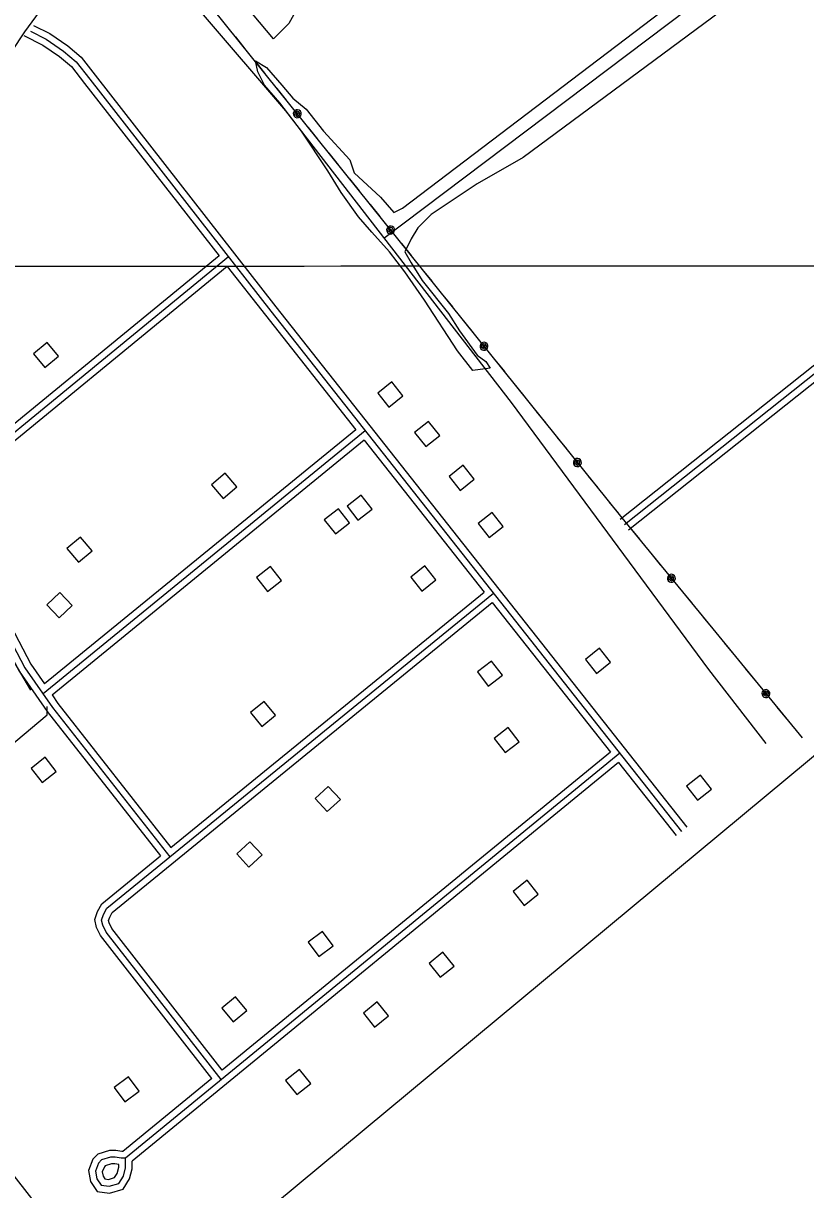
# Model space of a CAD drawing. Extents: x 3297772 to 3335630, y 634068 to 659439.
# Drawn here: x 3303305 to 3305058, y 640409 to 643022 of the extents above; entities that cross this region are included whole.
import ezdxf

# ---------------------------------------------------------------- set-up
doc = ezdxf.new("R2010")
doc.units = 0
for name, color, linetype in [('V-BLDG-OTLN', 7, 'Continuous'), ('V-GRID-MAJR', 7, 'Continuous'), ('V-ROAD-CNTR', 7, 'Continuous'), ('V-SITE-VEGE', 7, 'Continuous'), ('V-TOPO-SHOR', 7, 'Continuous'), ('V-UTIL-LINE', 7, 'Continuous')]:
    doc.layers.add(name, color=color, linetype=linetype)

msp = doc.modelspace()

# ---------------------------------------------------------------- linework, layer by layer
at = {"layer": 'V-BLDG-OTLN'}
for points in [[(3303353.5792555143, 642251.0744711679), (3303384.2931940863, 642276.700419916), (3303358.668245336, 642307.4143584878), (3303327.954306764, 642281.78840974)], [(3304099.097764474, 642193.9025855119), (3304123.9317148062, 642162.544648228), (3304155.288652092, 642187.377598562), (3304130.4557017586, 642218.735535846)], [(3304181.8595989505, 642105.6117620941), (3304206.693549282, 642074.25382481), (3304238.050486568, 642099.0867751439), (3304213.217536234, 642130.4447124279)], [(3304259.38944389, 642007.2719587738), (3304284.2233942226, 641975.9140214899), (3304315.580331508, 642000.746971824), (3304290.747381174, 642032.1049091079)], [(3303752.6874572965, 641957.9860573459), (3303783.3773959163, 641983.640006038), (3303757.7224472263, 642014.3299446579), (3303727.033508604, 641988.6749959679)], [(3304086.548789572, 641933.4521064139), (3304062.056838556, 641965.0780431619), (3304030.431901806, 641940.5860921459), (3304054.9238528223, 641908.961155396)], [(3304011.0329406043, 641934.402104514), (3303979.5690035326, 641909.7041539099), (3304004.265954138, 641878.23921684), (3304035.730891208, 641902.937167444)], [(3304324.205314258, 641901.642170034), (3304349.0392645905, 641870.28423275), (3304380.3962018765, 641895.117183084), (3304355.563251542, 641926.4751203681)], [(3303428.5471055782, 641815.0553432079), (3303459.237044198, 641840.7092918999), (3303433.582095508, 641871.39923052), (3303402.893156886, 641845.7442818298)], [(3303859.2342442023, 641805.5443622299), (3303827.7703071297, 641780.8464116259), (3303852.4672577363, 641749.3814745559), (3303883.932194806, 641774.07942516)], [(3304229.38950389, 641775.2524228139), (3304204.487553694, 641806.5563602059), (3304173.1846163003, 641781.6554100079), (3304198.085566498, 641750.351472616)], [(3303358.2862461, 641719.5865341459), (3303385.8901908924, 641690.638592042), (3303414.8391329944, 641718.2415368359), (3303387.235188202, 641747.1904789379)], [(3304564.527833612, 641597.317778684), (3304589.361783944, 641565.9598413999), (3304620.71872123, 641590.792791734), (3304595.885770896, 641622.150729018)], [(3304378.501205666, 641562.0548492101), (3304354.00925465, 641593.6807859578), (3304322.3843179, 641569.1888349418), (3304346.8762689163, 641537.5638981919)], [(3303839.462283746, 641447.054079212), (3303870.458221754, 641472.336028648), (3303845.1762723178, 641503.3329666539), (3303814.179334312, 641478.0510172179)], [(3304416.15413036, 641412.9651473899), (3304391.6621793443, 641444.5910841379), (3304360.0372425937, 641420.099133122), (3304384.5291936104, 641388.4741963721)], [(3303379.2152042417, 641346.5222802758), (3303354.4632537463, 641377.944217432), (3303323.0413165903, 641353.191266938), (3303347.794267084, 641321.7703297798)], [(3304790.74338118, 641313.2663467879), (3304815.5773315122, 641281.908409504), (3304846.9342687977, 641306.741359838), (3304822.101318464, 641338.099297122)], [(3303988.231986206, 641312.8603476), (3303958.916044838, 641285.6464020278), (3303986.12999041, 641256.3314606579), (3304015.445931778, 641283.54540623)], [(3303812.9013368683, 641188.6795959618), (3303783.5853955, 641161.4656503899), (3303810.7993410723, 641132.1507090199), (3303840.11528244, 641159.364654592)], [(3304433.7210952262, 641102.5387682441), (3304402.497157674, 641077.5368182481), (3304427.49910767, 641046.3128806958), (3304458.722045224, 641071.3148306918)], [(3303967.222028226, 640931.6561100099), (3303999.37996391, 640955.442062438), (3303975.593011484, 640987.6009981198), (3303943.4350758, 640963.8140456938)], [(3304245.343471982, 640941.332090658), (3304214.11953443, 640916.3301406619), (3304239.1214844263, 640885.10620311), (3304270.34442198, 640910.108153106)], [(3303749.71546324, 640816.0513412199), (3303775.2074122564, 640785.2274028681), (3303806.032350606, 640810.7193518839), (3303780.539401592, 640841.543290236)], [(3304098.2457661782, 640830.020313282), (3304067.0218286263, 640805.018363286), (3304092.023778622, 640773.7944257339), (3304123.246716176, 640798.7963757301)], [(3303924.04511458, 640678.7766157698), (3303892.821177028, 640653.7746657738), (3303917.8231270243, 640622.5507282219), (3303949.046064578, 640647.5526782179)], [(3303532.7028972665, 640606.033761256), (3303564.86083295, 640629.8197136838), (3303541.0738805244, 640661.978649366), (3303508.91594484, 640638.19169694)]]:
    msp.add_lwpolyline(points, close=True, dxfattribs=at)
at = {"layer": 'V-GRID-MAJR'}
msp.add_spline([(3301879.038, 642477.1950000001), (3307140.4620000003, 642480.638), (3312401.887, 642484.8470000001), (3317663.311, 642489.822), (3322924.734, 642495.561), (3328186.156, 642502.066), (3333447.577, 642509.336), (3333447.578, 642509.336)], degree=3, dxfattribs=at)
at = {"layer": 'V-ROAD-CNTR'}
for points in [[(3304642.4856776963, 641911.3481506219), (3305317.983326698, 642447.9180774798), (3305766.91642883, 642822.7503278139), (3306043.6588753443, 643036.369900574), (3306231.772499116, 643167.5976381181), (3306244.768473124, 643171.9836293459), (3306261.5224396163, 643175.8526216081), (3306286.5573895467, 643171.394630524), (3306301.05536055, 643160.7436518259), (3306316.66532933, 643150.0236732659), (3306323.781315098, 643139.264694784), (3306904.22415421, 642485.145003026)], [(3304651.8156590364, 641899.6031741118), (3305327.456307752, 642436.286100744), (3305776.309410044, 642811.0523512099), (3306052.537857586, 643024.274924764), (3306238.598485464, 643154.069665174), (3306248.864464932, 643157.5346582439), (3306261.91043884, 643160.5476522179), (3306280.49040168, 643157.2386588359), (3306292.367377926, 643148.513676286), (3306305.76535113, 643139.3126946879), (3306311.8563389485, 643130.1037131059), (3306893.00417665, 642475.189022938)], [(3304661.145640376, 641887.8581976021), (3305336.929288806, 642424.6541240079), (3305785.7023912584, 642799.3543746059), (3306061.4168398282, 643012.1799489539), (3306245.4244718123, 643140.54169223), (3306252.9604567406, 643143.0856871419), (3306262.2984380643, 643145.242682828), (3306274.423413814, 643143.0826871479), (3306283.6793953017, 643136.2837007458), (3306294.86537293, 643128.60171611), (3306299.931362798, 643120.942731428), (3306881.78419909, 642465.23304285)], [(3301880.952200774, 640332.591308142), (3301902.443157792, 640357.990257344), (3301914.1661343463, 640643.234686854), (3301917.167128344, 640896.770179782), (3301943.4720757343, 641110.17575297), (3302000.129962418, 641217.63053806), (3302126.842708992, 641325.6503220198), (3302279.3334040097, 641516.2639407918), (3302422.2931180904, 641687.8165976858), (3302555.7228512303, 641887.9611973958), (3302746.3364700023, 642135.7587017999), (3302946.4810697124, 642450.272072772), (3303013.195936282, 642555.109863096), (3303089.44178379, 642650.416672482), (3303175.217612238, 642783.846405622), (3303251.4634597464, 642917.275138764), (3303308.647345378, 643003.0519672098), (3303384.8931928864, 643107.889757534)], [(3303328.4143058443, 643017.625938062), (3303364.3472339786, 642999.3319746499), (3303404.7421531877, 642971.9620293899), (3303434.828093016, 642946.125081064), (3303465.942030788, 642906.0721611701), (3303871.202220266, 642386.7801997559), (3304791.3183800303, 641221.4125304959)], [(3303306.5053496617, 642995.1159830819), (3303349.069264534, 642973.4460264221), (3303386.49618968, 642948.086077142), (3303412.9901366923, 642925.335122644), (3303442.272078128, 642887.64219803), (3303743.8114750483, 642501.254970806)], [(3303321.608319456, 643004.2589647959), (3303356.708249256, 642986.389000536), (3303395.6191714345, 642960.0240532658), (3303423.909114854, 642935.7301018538), (3303454.107054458, 642896.8571796), (3303859.403243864, 642377.5182182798), (3304779.545403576, 641212.1175490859)], [(3303743.812475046, 642501.254970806), (3303128.31170605, 641996.3839805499), (3303116.719729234, 641984.8300036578), (3303110.0157426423, 641971.7610297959), (3303105.508751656, 641960.921051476), (3303104.10175447, 641944.308084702), (3303112.213738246, 641922.1221290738), (3303296.0663705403, 641570.8098316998), (3303358.582245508, 641480.878011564), (3303612.4527377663, 641156.9976593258)], [(3303764.643433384, 642498.941975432), (3303138.3866859, 641985.2470028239), (3303128.9857047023, 641975.877021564), (3303123.635715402, 641965.4480424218), (3303120.257722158, 641957.323058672), (3303119.327724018, 641946.345080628), (3303125.96171075, 641928.2011169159), (3303308.920344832, 641578.5988161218), (3303370.653221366, 641489.7929937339), (3303633.335696, 641154.6706639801)], [(3303762.274438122, 642477.5980181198), (3303148.46166575, 641974.1100250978), (3303141.25168017, 641966.9240394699), (3303137.255688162, 641959.135055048), (3303135.0066926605, 641953.7250658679), (3303134.5536935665, 641948.3820765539), (3303139.7096832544, 641934.280104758), (3303321.7743191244, 641586.387800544), (3303352.4702577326, 641542.22988886)], [(3303762.2734381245, 642477.5980181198), (3303847.6042674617, 642368.2562368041), (3304050.041862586, 642111.8597495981)], [(3304070.9588207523, 642109.57375417), (3303349.4042638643, 641520.3599326)], [(3304050.0428625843, 642111.8597495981), (3303352.47125773, 641542.22988886)], [(3304068.635825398, 642088.310796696), (3303369.64622338, 641517.522938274)], [(3304068.6348254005, 642088.310796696), (3304337.3002880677, 641748.0344772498)], [(3303748.666465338, 640656.1036611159), (3303490.6939812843, 640986.4690003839), (3303483.226996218, 641001.9519694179), (3303480.7490011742, 641013.3699465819), (3303485.172992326, 641026.1749209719), (3303492.6029774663, 641039.917893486), (3304358.223246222, 641745.740481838)], [(3303635.706691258, 641175.9586214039), (3304337.3002880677, 641748.0344772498)], [(3303751.038460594, 640677.437618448), (3303503.50595566, 640994.4329844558), (3303497.5089676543, 641006.868959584), (3303496.2989700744, 641012.4439484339), (3303498.9509647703, 641020.1189330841), (3303504.384953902, 641030.169912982), (3304355.8922508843, 641724.485524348)], [(3304355.8922508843, 641724.4865243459), (3304620.296722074, 641389.6071941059)], [(3303369.644223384, 641517.523938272), (3303382.7241972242, 641498.707975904), (3303635.707691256, 641175.9596214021)], [(3304641.197680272, 641387.3401986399), (3303533.82089503, 640480.0840131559), (3303524.718913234, 640480.1270130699), (3303511.2719401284, 640482.048009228), (3303500.2269622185, 640482.048009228), (3303480.60600146, 640476.07702117), (3303474.058014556, 640469.153035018), (3303466.612029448, 640450.8330716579), (3303469.973022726, 640433.5451062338), (3303479.5780035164, 640419.619134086), (3303497.442967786, 640417.1791389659), (3303519.24592418, 640423.503126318), (3303529.52090363, 640439.7880937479), (3303534.322894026, 640458.03705725), (3303533.82089503, 640480.0840131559)], [(3304620.296722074, 641389.6071941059), (3303751.038460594, 640677.4386184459)], [(3304638.889684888, 641366.058241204), (3303548.9828647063, 640473.116027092)], [(3304638.889684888, 641366.0592412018), (3304767.772427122, 641202.8225676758)], [(3303727.826507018, 640658.4196564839), (3303477.8820069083, 640978.5050163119), (3303468.9450247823, 640997.0349792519), (3303465.1990322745, 641014.2959447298), (3303471.3950198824, 641032.23090886), (3303480.82100103, 641049.6658739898), (3303612.4527377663, 641156.996659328)], [(3303727.826507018, 640658.420656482), (3303528.4919056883, 640495.1089831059), (3303525.819911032, 640495.1219830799), (3303512.337937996, 640497.0479792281), (3303497.994966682, 640497.0479792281), (3303472.4380177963, 640489.2699947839), (3303461.223040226, 640477.4120184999), (3303451.0360606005, 640452.349068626), (3303455.847050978, 640427.6071181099), (3303470.989020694, 640405.6531620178), (3303498.56596554, 640401.8861695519), (3303528.8929048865, 640410.683151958), (3303543.4388757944, 640433.73710585), (3303549.3668639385, 640456.2650607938), (3303548.9828647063, 640473.116027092)], [(3303519.1439243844, 640465.7710417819), (3303510.2059422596, 640467.048039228), (3303502.458957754, 640467.048039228), (3303488.773985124, 640462.884047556), (3303486.8929888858, 640460.8940515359), (3303482.1879982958, 640449.3170746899), (3303484.0989944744, 640439.483094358), (3303488.1669863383, 640433.585106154), (3303496.3199700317, 640432.4721083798), (3303509.598943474, 640436.3231006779), (3303515.602931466, 640445.839081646), (3303519.278924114, 640459.8090537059), (3303519.1439243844, 640465.7710417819)]]:
    msp.add_lwpolyline(points, dxfattribs=at)
at = {"layer": 'V-SITE-VEGE'}
msp.add_lwpolyline([(3305088.11, 643213.047), (3304424.924, 642721.449), (3304321.762, 642662.456), (3304218.598, 642593.631), (3304189.126, 642564.136), (3304174.386, 642539.556), (3304159.651, 642510.061), (3304174.386, 642485.481), (3304198.95, 642446.153), (3304257.9020000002, 642372.412), (3304282.461, 642333.085), (3304321.762, 642279.009), (3304341.413, 642264.262), (3304351.235, 642249.512), (3304311.934, 642244.5970000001), (3304277.548, 642288.8420000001), (3304203.861, 642401.908), (3304159.651, 642465.816), (3304125.2630000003, 642510.061), (3304085.9620000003, 642554.302), (3304056.489, 642588.714), (3304017.19, 642642.792), (3303987.713, 642691.952), (3303928.7630000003, 642780.4400000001), (3303879.6380000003, 642844.3470000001), (3303845.25, 642883.675), (3303830.511, 642913.1730000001), (3303825.602, 642937.753), (3303850.165, 642923.003), (3303884.551, 642883.675), (3303909.113, 642854.18), (3303938.588, 642829.6), (3303977.889, 642780.4400000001), (3304036.838, 642716.532), (3304046.663, 642687.036), (3304105.612, 642632.959), (3304135.0870000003, 642598.549), (3304154.738, 642608.381), (3305073.37, 643306.4500000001)], dxfattribs=at)
at = {"layer": 'V-TOPO-SHOR'}
msp.add_line((3303321.7638749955, 641528.5697768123), (3303257.35350321, 641638.9875570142), dxfattribs=at)
for points in [[(3304113.091299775, 642540.7327619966), (3305612.932814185, 643672.5150090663), (3306073.00689836, 643046.8142545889)], [(3304015.325556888, 643191.1624984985), (3303963.567222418, 643134.803423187), (3303929.061666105, 643073.843607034), (3303900.307035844, 643022.0852725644), (3303865.801479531, 642987.5797162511), (3303759.98444017, 643114.1000893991), (3303582.8559177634, 643342.9869462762), (3303546.0499910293, 643385.5437990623)], [(3303514.994990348, 643267.6498149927), (3303892.2557393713, 642825.978694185), (3304398.337231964, 642172.6734946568), (3304840.0083527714, 641574.5771852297), (3304968.82909634, 641408.9505149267)], [(3302383.2127432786, 641592.9801485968), (3303533.397953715, 640120.7430792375), (3303570.2038804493, 640129.9445609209), (3305962.589118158, 642117.4646045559), (3306661.901726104, 642697.1579506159)], [(3302843.2868274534, 641040.8912475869), (3303358.569801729, 641473.3608867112), (3303358.569801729, 641491.7638500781)]]:
    msp.add_lwpolyline(points, dxfattribs=at)
at = {"layer": 'V-UTIL-LINE'}
for points in [[(3303549.3140000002, 643279.416), (3304646.117, 641914.332)], [(3303780.446, 642991.748), (3303801.742, 642965.2440000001)], [(3303826.795, 642934.062), (3303848.091, 642907.558)], [(3303873.144, 642876.376), (3303894.44, 642849.871)], [(3303910.975, 642823.794), (3303909.92, 642820.444)], [(3303909.92, 642820.444), (3303910.228, 642816.946)], [(3303910.228, 642816.946), (3303911.8510000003, 642813.832)], [(3303913.23, 642826.485), (3303910.975, 642823.794)], [(3303913.342, 642821.85), (3303911.8510000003, 642813.832)], [(3303911.8510000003, 642813.832), (3303914.542, 642811.576)], [(3303916.344, 642828.108), (3303913.23, 642826.485)], [(3303917.829, 642825.041), (3303913.342, 642821.85)], [(3303914.542, 642811.576), (3303917.892, 642810.522)], [(3303916.148, 642820.164), (3303915.5270000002, 642815.518)], [(3303915.5270000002, 642815.518), (3303919.342, 642813.607)], [(3303918.895, 642822.165), (3303916.148, 642820.164)], [(3303919.842, 642828.416), (3303916.344, 642828.108)], [(3303922.553, 642824.066), (3303917.829, 642825.041)], [(3303917.892, 642810.522), (3303921.3910000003, 642810.83)], [(3303918.867, 642819.469), (3303918.048, 642816.711)], [(3303918.048, 642816.711), (3303920.255, 642817.448)], [(3303920.97, 642820.099), (3303918.895, 642822.165)], [(3303919.342, 642813.607), (3303923.807, 642815.535)], [(3303923.1920000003, 642827.362), (3303919.842, 642828.416)], [(3303920.255, 642817.448), (3303920.97, 642820.099)], [(3303921.3910000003, 642810.83), (3303924.504, 642812.453)], [(3303924.5300000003, 642820.056), (3303922.553, 642824.066)], [(3303925.883, 642825.106), (3303923.1920000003, 642827.362)], [(3303923.807, 642815.535), (3303924.5300000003, 642820.056)], [(3303924.504, 642812.453), (3303926.7600000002, 642815.144)], [(3303927.506, 642821.992), (3303925.883, 642825.106)], [(3303926.7600000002, 642815.144), (3303927.8140000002, 642818.4940000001)], [(3303927.8140000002, 642818.4940000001), (3303927.506, 642821.992)], [(3303943.295, 642789.067), (3303964.59, 642762.562)], [(3303989.644, 642731.38), (3304010.94, 642704.875)], [(3304035.9930000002, 642673.694), (3304057.288, 642647.1900000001)], [(3304082.342, 642616.008), (3304103.6380000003, 642589.503)], [(3304120.1720000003, 642563.426), (3304119.1180000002, 642560.076)], [(3304119.1180000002, 642560.076), (3304119.426, 642556.577)], [(3304119.426, 642556.577), (3304121.049, 642553.464)], [(3304122.428, 642566.117), (3304120.1720000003, 642563.426)], [(3304122.54, 642561.482), (3304121.049, 642553.464)], [(3304121.049, 642553.464), (3304123.74, 642551.208)], [(3304125.542, 642567.74), (3304122.428, 642566.117)], [(3304127.026, 642564.672), (3304122.54, 642561.482)], [(3304123.74, 642551.208), (3304127.09, 642550.154)], [(3304125.346, 642559.796), (3304124.725, 642555.149)], [(3304124.725, 642555.149), (3304128.54, 642553.2390000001)], [(3304128.093, 642561.796), (3304125.346, 642559.796)], [(3304129.04, 642568.0480000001), (3304125.542, 642567.74)], [(3304131.751, 642563.697), (3304127.026, 642564.672)], [(3304127.09, 642550.154), (3304130.588, 642550.462)], [(3304128.065, 642559.101), (3304127.2460000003, 642556.343)], [(3304127.2460000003, 642556.343), (3304129.453, 642557.08)], [(3304130.168, 642559.731), (3304128.093, 642561.796)], [(3304128.54, 642553.2390000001), (3304133.005, 642555.167)], [(3304132.39, 642566.9940000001), (3304129.04, 642568.0480000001)], [(3304129.453, 642557.08), (3304130.168, 642559.731)], [(3304130.588, 642550.462), (3304133.702, 642552.085)], [(3304133.728, 642559.688), (3304131.751, 642563.697)], [(3304135.0810000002, 642564.738), (3304132.39, 642566.9940000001)], [(3304133.005, 642555.167), (3304133.728, 642559.688)], [(3304133.702, 642552.085), (3304135.958, 642554.7760000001)], [(3304136.704, 642561.6240000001), (3304135.0810000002, 642564.738)], [(3304135.958, 642554.7760000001), (3304137.012, 642558.126)], [(3304137.012, 642558.126), (3304136.704, 642561.6240000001)], [(3304152.4930000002, 642528.698), (3304173.788, 642502.194)], [(3304198.842, 642471.012), (3304220.1380000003, 642444.507)], [(3304245.191, 642413.326), (3304266.486, 642386.821)], [(3304291.54, 642355.64), (3304312.836, 642329.135)], [(3304329.37, 642303.057), (3304328.316, 642299.708)], [(3304328.316, 642299.708), (3304328.624, 642296.209)], [(3304328.624, 642296.209), (3304330.247, 642293.095)], [(3304331.626, 642305.748), (3304329.37, 642303.057)], [(3304331.738, 642301.1140000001), (3304330.247, 642293.095)], [(3304330.247, 642293.095), (3304332.938, 642290.84)], [(3304334.74, 642307.372), (3304331.626, 642305.748)], [(3304336.224, 642304.304), (3304331.738, 642301.1140000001)], [(3304332.938, 642290.84), (3304336.288, 642289.785)], [(3304334.544, 642299.428), (3304333.9220000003, 642294.781)], [(3304333.9220000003, 642294.781), (3304337.738, 642292.871)], [(3304337.291, 642301.428), (3304334.544, 642299.428)], [(3304338.238, 642307.68), (3304334.74, 642307.372)], [(3304340.948, 642303.329), (3304336.224, 642304.304)], [(3304336.288, 642289.785), (3304339.786, 642290.093)], [(3304337.2630000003, 642298.733), (3304336.444, 642295.975)], [(3304336.444, 642295.975), (3304338.651, 642296.711)], [(3304339.366, 642299.363), (3304337.291, 642301.428)], [(3304337.738, 642292.871), (3304342.203, 642294.7980000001)], [(3304341.588, 642306.625), (3304338.238, 642307.68)], [(3304338.651, 642296.711), (3304339.366, 642299.363)], [(3304339.786, 642290.093), (3304342.9, 642291.7170000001)], [(3304342.926, 642299.3200000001), (3304340.948, 642303.329)], [(3304344.279, 642304.37), (3304341.588, 642306.625)], [(3304342.203, 642294.7980000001), (3304342.926, 642299.3200000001)], [(3304342.9, 642291.7170000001), (3304345.156, 642294.408)], [(3304345.9020000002, 642301.256), (3304344.279, 642304.37)], [(3304345.156, 642294.408), (3304346.21, 642297.758)], [(3304346.21, 642297.758), (3304345.9020000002, 642301.256)], [(3304361.69, 642268.33), (3304382.986, 642241.826)], [(3304408.04, 642210.644), (3304429.335, 642184.139)], [(3304454.3880000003, 642152.958), (3304475.684, 642126.453)], [(3304500.738, 642095.2710000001), (3304522.0330000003, 642068.767)], [(3304538.568, 642042.689), (3304537.514, 642039.339)], [(3304537.514, 642039.339), (3304537.822, 642035.841)], [(3304537.822, 642035.841), (3304539.4450000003, 642032.727)], [(3304540.824, 642045.38), (3304538.568, 642042.689)], [(3304540.935, 642040.745), (3304539.4450000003, 642032.727)], [(3304539.4450000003, 642032.727), (3304542.136, 642030.4720000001)], [(3304543.938, 642047.003), (3304540.824, 642045.38)], [(3304545.4220000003, 642043.936), (3304540.935, 642040.745)], [(3304542.136, 642030.4720000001), (3304545.486, 642029.417)], [(3304543.742, 642039.06), (3304543.12, 642034.4130000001)], [(3304543.12, 642034.4130000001), (3304546.936, 642032.503)], [(3304546.489, 642041.06), (3304543.742, 642039.06)], [(3304547.436, 642047.311), (3304543.938, 642047.003)], [(3304550.146, 642042.961), (3304545.4220000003, 642043.936)], [(3304545.486, 642029.417), (3304548.984, 642029.725)], [(3304546.461, 642038.3640000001), (3304545.642, 642035.606)], [(3304545.642, 642035.606), (3304547.849, 642036.343)], [(3304548.5640000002, 642038.9940000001), (3304546.489, 642041.06)], [(3304546.936, 642032.503), (3304551.401, 642034.43)], [(3304550.786, 642046.257), (3304547.436, 642047.311)], [(3304547.849, 642036.343), (3304548.5640000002, 642038.9940000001)], [(3304548.984, 642029.725), (3304552.098, 642031.348)], [(3304552.123, 642038.952), (3304550.146, 642042.961)], [(3304553.477, 642044.001), (3304550.786, 642046.257)], [(3304551.401, 642034.43), (3304552.123, 642038.952)], [(3304552.098, 642031.348), (3304554.3540000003, 642034.04)], [(3304555.1, 642040.888), (3304553.477, 642044.001)], [(3304554.3540000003, 642034.04), (3304555.4080000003, 642037.389)], [(3304555.4080000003, 642037.389), (3304555.1, 642040.888)], [(3304570.8880000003, 642007.962), (3304592.184, 641981.457)], [(3304617.238, 641950.275), (3304638.5330000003, 641923.7710000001)], [(3304646.117, 641914.332), (3305049.786, 641421.79)], [(3304663.796, 641892.76), (3304685.348, 641866.463)], [(3304710.703, 641835.5260000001), (3304732.255, 641809.229)], [(3304754.369, 641787.68), (3304751.271, 641786.0260000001)], [(3304757.865, 641788.022), (3304754.369, 641787.68)], [(3304761.224, 641787), (3304757.865, 641788.022)], [(3304763.937, 641784.77), (3304761.224, 641787)], [(3304749.042, 641783.314), (3304748.02, 641779.954)], [(3304748.02, 641779.954), (3304748.362, 641776.458)], [(3304748.362, 641776.458), (3304750.015, 641773.361)], [(3304751.271, 641786.0260000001), (3304749.042, 641783.314)], [(3304751.428, 641781.393), (3304750.015, 641773.361)], [(3304750.015, 641773.361), (3304752.728, 641771.131)], [(3304755.884, 641784.627), (3304751.428, 641781.393)], [(3304752.728, 641771.131), (3304756.088, 641770.109)], [(3304754.251, 641779.734), (3304753.674, 641775.082)], [(3304753.674, 641775.082), (3304757.508, 641773.209)], [(3304756.978, 641781.761), (3304754.251, 641779.734)], [(3304760.617, 641783.698), (3304755.884, 641784.627)], [(3304756.088, 641770.109), (3304759.583, 641770.451)], [(3304756.9760000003, 641779.0650000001), (3304756.184, 641776.3)], [(3304756.184, 641776.3), (3304758.384, 641777.058)], [(3304759.073, 641779.716), (3304756.978, 641781.761)], [(3304757.508, 641773.209), (3304761.954, 641775.18)], [(3304758.384, 641777.058), (3304759.073, 641779.716)], [(3304759.583, 641770.451), (3304762.681, 641772.105)], [(3304762.633, 641779.708), (3304760.617, 641783.698)], [(3304761.954, 641775.18), (3304762.633, 641779.708)], [(3304762.681, 641772.105), (3304764.911, 641774.817)], [(3304765.591, 641781.672), (3304763.937, 641784.77)], [(3304764.911, 641774.817), (3304765.933, 641778.177)], [(3304765.933, 641778.177), (3304765.591, 641781.672)], [(3304781.698, 641748.902), (3304803.249, 641722.605)], [(3304828.605, 641691.667), (3304850.156, 641665.371)], [(3304875.511, 641634.434), (3304897.063, 641608.137)], [(3304922.418, 641577.2000000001), (3304943.97, 641550.903)], [(3304960.756, 641524.987), (3304959.735, 641521.628)], [(3304962.986, 641527.7000000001), (3304960.756, 641524.987)], [(3304966.0840000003, 641529.354), (3304962.986, 641527.7000000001)], [(3304967.598, 641526.301), (3304963.142, 641523.067)], [(3304969.579, 641529.696), (3304966.0840000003, 641529.354)], [(3304972.3310000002, 641525.372), (3304967.598, 641526.301)], [(3304972.9390000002, 641528.674), (3304969.579, 641529.696)], [(3304974.347, 641521.381), (3304972.3310000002, 641525.372)], [(3304975.6520000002, 641526.444), (3304972.9390000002, 641528.674)], [(3304977.305, 641523.346), (3304975.6520000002, 641526.444)], [(3304959.735, 641521.628), (3304960.077, 641518.132)], [(3304960.077, 641518.132), (3304961.73, 641515.035)], [(3304963.142, 641523.067), (3304961.73, 641515.035)], [(3304961.73, 641515.035), (3304964.443, 641512.805)], [(3304964.443, 641512.805), (3304967.803, 641511.783)], [(3304965.965, 641521.408), (3304965.389, 641516.756)], [(3304965.389, 641516.756), (3304969.223, 641514.883)], [(3304968.6920000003, 641523.435), (3304965.965, 641521.408)], [(3304967.803, 641511.783), (3304971.298, 641512.125)], [(3304968.691, 641520.7390000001), (3304967.898, 641517.974)], [(3304967.898, 641517.974), (3304970.098, 641518.732)], [(3304970.788, 641521.39), (3304968.6920000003, 641523.435)], [(3304969.223, 641514.883), (3304973.669, 641516.853)], [(3304970.098, 641518.732), (3304970.788, 641521.39)], [(3304971.298, 641512.125), (3304974.396, 641513.779)], [(3304973.669, 641516.853), (3304974.347, 641521.381)], [(3304974.396, 641513.779), (3304976.625, 641516.491)], [(3304976.625, 641516.491), (3304977.647, 641519.851)], [(3304977.647, 641519.851), (3304977.305, 641523.346)], [(3304993.412, 641490.576), (3305014.964, 641464.279)], [(3305040.319, 641433.341), (3305049.786, 641421.79)]]:
    msp.add_lwpolyline(points, dxfattribs=at)

doc.saveas('drawing.dxf')
